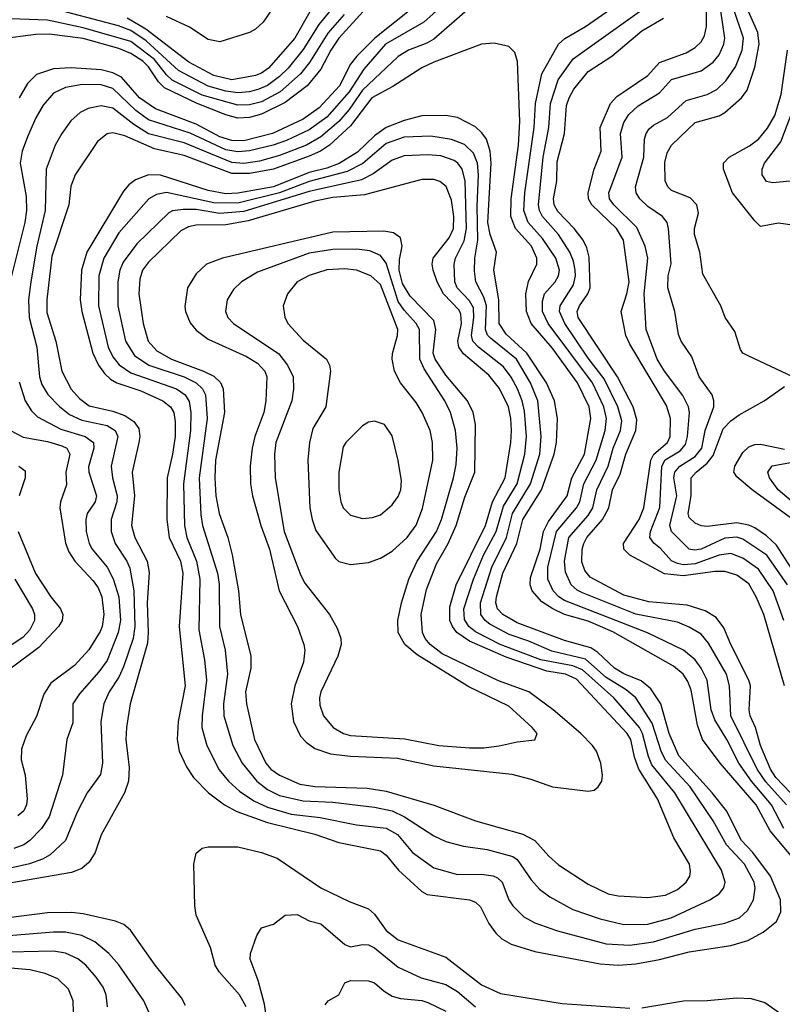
# Model space of a CAD drawing. Header units: inches. Extents: x 1308407 to 1441228, y 959628 to 1036311.
# Tile 311 of 656: x 1361696 to 1364263, y 1005939 to 1009253. Entities that reach past the tile are written whole.
import ezdxf

# ---------------------------------------------------------------- set-up
doc = ezdxf.new("R2010")
doc.units = ezdxf.units.IN
doc.header["$MEASUREMENT"] = 0
doc.layers.add('B3060', color=7, linetype='Continuous')

msp = doc.modelspace()

# ---------------------------------------------------------------- linework, layer by layer
at = {"layer": 'B3060', "color": 5}
for points, elevation in [([(1362922.2, 1009357.8), (1362770.1, 1009190), (1362742.8, 1009150), (1362710, 1009086), (1362663.6, 1009030), (1362590, 1008973.6), (1362510, 1008934.6), (1362470, 1008923.2), (1362430, 1008921.4), (1362390, 1008931.9), (1362293.3, 1008970), (1362183.4, 1009023.4), (1362163, 1009043), (1362130, 1009093.4), (1362110, 1009112.6), (1362070, 1009139.3), (1362030, 1009156.1), (1361910, 1009189), (1361795.6, 1009204.4), (1361750, 1009203.2), (1361630, 1009186.7)], 3480), ([(1362710, 1009345.4), (1362622.4, 1009190), (1362533, 1009090), (1362510, 1009072.7), (1362490, 1009064.3), (1362410, 1009050.5), (1362350, 1009064.2), (1362265.5, 1009110), (1362121, 1009221), (1362057.6, 1009257.6)], 3420), ([(1364268.3, 1006530), (1364227.1, 1006610), (1364159, 1006690), (1364116.3, 1006750), (1364076.4, 1006830), (1364035.6, 1006895.6), (1364024.1, 1006930), (1364009.6, 1007030), (1363990.3, 1007070), (1363970, 1007098.4), (1363930.2, 1007130.2), (1363809.3, 1007189.3), (1363530, 1007297.2), (1363510.3, 1007310), (1363492.1, 1007330), (1363473.5, 1007370), (1363473.7, 1007410), (1363502.7, 1007530), (1363570.3, 1007609.7), (1363581.9, 1007630), (1363594.8, 1007690), (1363636.5, 1007770), (1363666.3, 1007870), (1363670.7, 1007910), (1363662.4, 1007950), (1363623.9, 1008030), (1363474.6, 1008230), (1363456.1, 1008270), (1363455.3, 1008304.7), (1363462.6, 1008330), (1363498.9, 1008370), (1363509.9, 1008390), (1363512.5, 1008410), (1363500.3, 1008450), (1363455.8, 1008515.8), (1363407.9, 1008570), (1363392.9, 1008610), (1363396.3, 1008670), (1363428, 1008890), (1363431.7, 1008970), (1363453.4, 1009070), (1363510.2, 1009169.8), (1363531, 1009189), (1363600.5, 1009230), (1363794.3, 1009365.7)], 3560), ([(1364270.8, 1007010.8), (1364201, 1007250), (1364175.2, 1007310), (1364150, 1007353.9), (1364110, 1007382.7), (1364070, 1007395.7), (1364035.6, 1007395.6), (1363930, 1007381.1), (1363867, 1007387), (1363750, 1007449.9), (1363729.9, 1007470), (1363728.8, 1007490), (1363781.1, 1007570), (1363796.7, 1007610), (1363820.4, 1007770), (1363831, 1007790), (1363876.1, 1007830), (1363885.8, 1007850), (1363887.2, 1007910), (1363873.7, 1007953.7), (1363750, 1008160.2), (1363736.7, 1008190), (1363720.3, 1008270), (1363740.1, 1008330), (1363747.2, 1008370), (1363729, 1008510), (1363705.4, 1008550), (1363622.3, 1008630), (1363610.9, 1008650), (1363609.3, 1008670), (1363629.2, 1008750), (1363652.9, 1008810), (1363649.9, 1008890), (1363684.3, 1008970), (1363706, 1008994), (1363810, 1009064.2), (1363850, 1009108.4), (1363939.5, 1009140.5), (1363970, 1009159.1), (1363990, 1009178.5), (1364001.2, 1009198.8), (1364007.4, 1009230), (1364008.1, 1009370)], 3480), ([(1364276.7, 1006610), (1364207.5, 1006687.5), (1364178.9, 1006730), (1364090.2, 1006910), (1364085.4, 1007010), (1364075.5, 1007050), (1364014.1, 1007154.1), (1363990, 1007184.1), (1363950, 1007208.1), (1363910, 1007224.7), (1363770, 1007251.2), (1363590, 1007323.3), (1363572.2, 1007332.2), (1363552.5, 1007350), (1363533.2, 1007393.2), (1363530.2, 1007430.2), (1363544.8, 1007510), (1363610, 1007584.1), (1363625.7, 1007610), (1363638.4, 1007670), (1363676.9, 1007750), (1363694, 1007810), (1363718.7, 1007870), (1363722.3, 1007902.3), (1363709.2, 1007950), (1363663.5, 1008043.5), (1363610, 1008113.1), (1363531.3, 1008230), (1363512.9, 1008270), (1363515.3, 1008290), (1363559.8, 1008360.2), (1363566.8, 1008390), (1363566.2, 1008410), (1363560.2, 1008440.2), (1363547.9, 1008470), (1363509.2, 1008530), (1363456.3, 1008590), (1363446, 1008610), (1363442.2, 1008630), (1363457.8, 1008790), (1363477.6, 1008890), (1363482.8, 1008970), (1363508.3, 1009050), (1363558.8, 1009121.2), (1363830, 1009314.2)], 3540), ([(1364267.9, 1007230), (1364232, 1007330), (1364183.1, 1007403.1), (1364130, 1007440.6), (1364090, 1007455.7), (1364050, 1007449.9), (1363970, 1007420.9), (1363930, 1007418.2), (1363910, 1007422.4), (1363890, 1007431.7), (1363853.2, 1007473.2), (1363830.8, 1007490.8), (1363817.6, 1007510), (1363819.9, 1007530), (1363850.9, 1007610.9), (1363857, 1007750), (1363869.1, 1007770.9), (1363918.7, 1007801.3), (1363936.7, 1007823.3), (1363944.1, 1007850), (1363950.3, 1007930), (1363947, 1007950), (1363928, 1007988), (1363866.6, 1008070), (1363842.3, 1008110), (1363805, 1008210), (1363798.5, 1008330), (1363809.9, 1008450), (1363801.3, 1008490), (1363773, 1008553), (1363696, 1008630), (1363681.3, 1008650), (1363678.8, 1008670), (1363724.5, 1008790), (1363718.9, 1008870), (1363730, 1008906.4), (1363746, 1008934), (1363777.8, 1008962.2), (1363850, 1009006), (1363890, 1009051), (1363990, 1009080.1), (1364030, 1009109.6), (1364050, 1009134.4), (1364066.2, 1009170), (1364069.3, 1009190), (1364049.2, 1009329.2)], 3460), ([(1363119.1, 1009300.9), (1363055.9, 1009244.1), (1362927, 1009170), (1362854.3, 1009085.7), (1362805, 1009010), (1362730, 1008924.8), (1362670, 1008882.4), (1362593.7, 1008846.3), (1362549.6, 1008830.4), (1362470, 1008810.7), (1362430, 1008807.3), (1362390, 1008814.2), (1362270, 1008870.4), (1362130, 1008915.9), (1362086.5, 1008946.5), (1362010, 1009021.3), (1361970, 1009032.9), (1361906, 1009034), (1361850, 1009024.3), (1361810, 1009005.2), (1361774.8, 1008965.2), (1361750, 1008922.2), (1361721.8, 1008858.2), (1361704.2, 1008810), (1361697.4, 1008770), (1361717.6, 1008657.6), (1361719.2, 1008610), (1361713.1, 1008570), (1361668, 1008390)], 3540), ([(1363219.7, 1009300.3), (1363090, 1009187.5), (1363066.7, 1009173.3), (1363004.7, 1009150), (1362970, 1009128.8), (1362850, 1009015.9), (1362805.5, 1008950), (1362770.1, 1008910), (1362710, 1008858.3), (1362661.6, 1008830), (1362570, 1008795), (1362503.5, 1008776.5), (1362450, 1008768.8), (1362410, 1008772), (1362250, 1008837.6), (1362130, 1008868.6), (1362080.2, 1008900.2), (1362010, 1008955.3), (1361970, 1008963.1), (1361926.2, 1008953.8), (1361899.6, 1008940.5), (1361868, 1008912), (1361837.3, 1008870), (1361815.1, 1008830), (1361784.6, 1008750), (1361781.5, 1008610), (1361754.2, 1008490), (1361733.7, 1008370), (1361725.7, 1008310), (1361727.8, 1008250), (1361754.1, 1008150), (1361762.4, 1008050), (1361770, 1008024.7), (1361790.6, 1007990.6), (1361830, 1007950.1), (1361864.2, 1007924.2), (1361904.9, 1007904.9), (1361990, 1007886.7), (1362017.4, 1007870), (1362026.8, 1007850), (1362004.4, 1007750), (1362007.9, 1007710), (1362023.7, 1007650), (1362023, 1007630), (1362004.4, 1007570), (1362003.8, 1007530), (1362017, 1007490), (1362057.1, 1007430), (1362066.7, 1007406.7), (1362079.9, 1007330), (1362083.3, 1007210), (1362078.1, 1007170), (1362045.1, 1007074.9), (1362030, 1007039.9), (1361996.7, 1006990), (1361978.9, 1006950), (1361968.6, 1006890), (1361974.6, 1006750), (1361967.9, 1006712.1), (1361923.4, 1006650), (1361890, 1006585.6), (1361849.7, 1006490.3), (1361798.1, 1006441.9), (1361773, 1006427), (1361729.2, 1006410.8), (1361670, 1006398.1)], 3560), ([(1363024.2, 1009295.8), (1362891.5, 1009190), (1362830.5, 1009129.5), (1362810, 1009102.4), (1362772.4, 1009030), (1362704.5, 1008955.5), (1362650, 1008918.3), (1362547.1, 1008870), (1362450, 1008844.4), (1362410, 1008846.3), (1362370, 1008858.3), (1362290, 1008901), (1362152.7, 1008952.7), (1362099, 1008990), (1362038.9, 1009058.9), (1362010, 1009073.2), (1361970, 1009083.4), (1361869.4, 1009090.6), (1361810, 1009086.8), (1361752.2, 1009067.8), (1361722.6, 1009037.4), (1361694.6, 1008990)], 3520), ([(1362750, 1009293.7), (1362703.2, 1009236.8), (1362650, 1009152.3), (1362599.6, 1009090), (1362570, 1009061), (1362530, 1009031.2), (1362501, 1009019), (1362470, 1009010), (1362430, 1009005.9), (1362390, 1009011.5), (1362330, 1009029.4), (1362230, 1009082), (1362122, 1009182), (1362070, 1009216.2), (1362028.2, 1009231.8), (1361790, 1009294.9)], 3440), ([(1362547.4, 1009290), (1362515.8, 1009244.2), (1362490, 1009220.4), (1362470, 1009209.5), (1362370, 1009178), (1362330, 1009185.7), (1362267.3, 1009227.3), (1362190, 1009262.9)], 3380), ([(1364280.2, 1007350), (1364210.6, 1007450.6), (1364130, 1007504.1), (1364110, 1007510.7), (1364070, 1007507.9), (1363990, 1007470.9), (1363967.2, 1007467.2), (1363950, 1007470.9), (1363889.9, 1007530), (1363884.5, 1007550), (1363908.4, 1007650), (1363897.9, 1007710), (1363900.9, 1007730), (1363917.6, 1007750), (1363970, 1007782.1), (1363991.6, 1007810), (1364003.9, 1007870), (1364032.4, 1007950), (1364033, 1007970), (1364027, 1007990), (1363983.2, 1008050), (1363958, 1008118), (1363922.9, 1008170), (1363913.3, 1008193.3), (1363901.6, 1008270), (1363878.1, 1008350), (1363878.8, 1008390), (1363888.9, 1008431.1), (1363880.4, 1008550), (1363875, 1008570), (1363859.8, 1008590), (1363810, 1008623.6), (1363782.9, 1008650), (1363770.9, 1008670), (1363769.4, 1008690), (1363796.5, 1008790), (1363799, 1008850), (1363804.3, 1008870), (1363815.1, 1008884.9), (1363830, 1008897.7), (1363877.1, 1008922.9), (1363939, 1008981), (1364010, 1009001.3), (1364042.4, 1009017.6), (1364073.4, 1009046.6), (1364105.6, 1009094.4), (1364127.4, 1009150), (1364131.9, 1009190), (1364098.2, 1009290)], 3440), ([(1364298, 1008050), (1364150, 1008119.8), (1364130.7, 1008130.7), (1364122.3, 1008142.3), (1364103.5, 1008203.5), (1364070.8, 1008250), (1364055.8, 1008290), (1363995.8, 1008395.8), (1363985.6, 1008470), (1363967, 1008530), (1363967.4, 1008550), (1363981.1, 1008601.1), (1363975.8, 1008630), (1363952.7, 1008652.7), (1363890, 1008677.9), (1363877.2, 1008690), (1363868.2, 1008710), (1363867.6, 1008772.4), (1363875.8, 1008804.2), (1363890.4, 1008830), (1363970, 1008906.1), (1364050, 1008928.9), (1364070, 1008940.1), (1364125.2, 1008990), (1364144.4, 1009015.6), (1364170, 1009092.4), (1364184.7, 1009170), (1364180.5, 1009210), (1364144.8, 1009290)], 3420), ([(1362788.3, 1009270), (1362733, 1009207), (1362671.9, 1009108.1), (1362641.4, 1009070), (1362573.3, 1009010), (1362510, 1008976.4), (1362470, 1008965.6), (1362430, 1008964.6), (1362310, 1008999.1), (1362209.1, 1009049.1), (1362190, 1009066.9), (1362150, 1009118.7), (1362070, 1009179.5), (1361910, 1009224.9), (1361790, 1009251.2), (1361602.3, 1009257.7)], 3460), ([(1364290.6, 1006650.6), (1364241.7, 1006701.7), (1364223.1, 1006730), (1364189.2, 1006810), (1364173, 1006870), (1364155.3, 1006910), (1364151.5, 1006930), (1364155.5, 1007010), (1364150.6, 1007030), (1364089.3, 1007150), (1364066, 1007206), (1364040.3, 1007240.3), (1364002.9, 1007262.9), (1363942.5, 1007282.5), (1363813.5, 1007293.5), (1363730, 1007315.2), (1363616.5, 1007376.5), (1363598.1, 1007398.1), (1363588.2, 1007428.2), (1363589.4, 1007470), (1363594.6, 1007490), (1363605.5, 1007510), (1363658.1, 1007570), (1363679, 1007610), (1363691.9, 1007670), (1363716.9, 1007723.1), (1363735.9, 1007790), (1363770.5, 1007870), (1363773.7, 1007906.3), (1363760.5, 1007950), (1363707.8, 1008050), (1363575.4, 1008250), (1363572.8, 1008270), (1363580.1, 1008290), (1363608.9, 1008330), (1363616.2, 1008350), (1363612.9, 1008452.9), (1363605.1, 1008485.1), (1363592.2, 1008510), (1363562.6, 1008550), (1363507, 1008607), (1363494.9, 1008630), (1363492.5, 1008650), (1363503.7, 1008710), (1363505.5, 1008774.5), (1363529.4, 1008870), (1363536.5, 1008963.5), (1363545.1, 1008990), (1363561.3, 1009018.7), (1363610, 1009078.1), (1363688.8, 1009130), (1363790, 1009214.9), (1363862.8, 1009257.2)], 3520), ([(1364316.8, 1006410), (1364221.9, 1006521.9), (1364174.5, 1006610), (1364053.6, 1006750), (1363994.5, 1006830), (1363977.7, 1006877.7), (1363956, 1006996), (1363945.2, 1007025.2), (1363929.1, 1007050), (1363896.6, 1007076.6), (1363692.1, 1007192.1), (1363610, 1007227.8), (1363530, 1007250.4), (1363490.8, 1007270), (1363453.4, 1007293.4), (1363421.4, 1007330), (1363414.6, 1007350), (1363415.1, 1007375.1), (1363447.7, 1007470), (1363459.3, 1007530), (1363476.4, 1007563.6), (1363539.2, 1007650), (1363554.2, 1007710), (1363596.8, 1007790), (1363618.6, 1007910), (1363613.1, 1007950), (1363573.1, 1008030), (1363488, 1008148), (1363417.8, 1008230), (1363402, 1008270), (1363399.4, 1008330), (1363409, 1008371), (1363436.7, 1008430), (1363436.6, 1008450), (1363418.9, 1008490), (1363365.1, 1008550), (1363349.3, 1008590), (1363350.6, 1008650), (1363374.8, 1008830), (1363379.3, 1008910), (1363372, 1009112), (1363362.4, 1009142.4), (1363342.9, 1009162.9), (1363293.2, 1009173.2), (1363250, 1009170.6), (1363090, 1009109.9), (1363050, 1009090.3), (1362952.2, 1009027.8), (1362881.3, 1008990), (1362810, 1008895.8), (1362738.7, 1008830), (1362708.1, 1008810), (1362670, 1008793.1), (1362550.7, 1008750), (1362470, 1008735), (1362410, 1008735.2), (1362250, 1008795.5), (1362150, 1008818.2), (1362050, 1008861.4), (1362010, 1008871.3), (1361990, 1008868.6), (1361957.5, 1008842.5), (1361882.2, 1008730), (1361868.2, 1008691.8), (1361860.9, 1008630), (1361803.8, 1008456.2), (1361786.9, 1008310), (1361787.1, 1008267.1), (1361817.2, 1008170), (1361837.7, 1008070), (1361869.1, 1008009.1), (1361897.3, 1007977.3), (1361930, 1007953.4), (1362010, 1007934.7), (1362050, 1007920.2), (1362080.5, 1007900.5), (1362096.9, 1007876.9), (1362100.2, 1007850), (1362097.4, 1007830), (1362074.1, 1007730), (1362082.5, 1007650), (1362072.7, 1007550), (1362083.3, 1007510), (1362124.9, 1007430), (1362132.2, 1007392.2), (1362125.4, 1007290), (1362128.7, 1007190), (1362125.7, 1007154.3), (1362068.3, 1006950), (1362055, 1006870), (1362053.3, 1006830), (1362064.2, 1006735.8), (1362062.1, 1006690), (1362048.9, 1006650), (1361970.6, 1006509.4), (1361950.4, 1006449.6), (1361930, 1006416.8), (1361904.8, 1006395.2), (1361870, 1006382.4), (1361630, 1006340.1)], 3580), ([(1364290, 1008562), (1364250, 1008567.4), (1364190, 1008556.8), (1364170, 1008575.8), (1364095.9, 1008670), (1364065.1, 1008750), (1364065.2, 1008770), (1364083.7, 1008790), (1364152.4, 1008827.6), (1364183.4, 1008850), (1364212.7, 1008887.3), (1364237.5, 1008930), (1364259.4, 1009000.6), (1364281, 1009150)], 3380), ([(1364290, 1008709.4), (1364230, 1008703), (1364210, 1008707.6), (1364195.5, 1008730), (1364195.3, 1008750), (1364203.2, 1008770), (1364258.1, 1008841.9), (1364291.8, 1008930)], 3360), ([(1361694, 1008034), (1361714.6, 1007970), (1361735.6, 1007935.6), (1361755.4, 1007915.4), (1361834.5, 1007874.5), (1361916.8, 1007850), (1361943.9, 1007830), (1361945.9, 1007810), (1361927.3, 1007747.3), (1361928.4, 1007730), (1361954.8, 1007650), (1361950.6, 1007630), (1361923.3, 1007590), (1361919.1, 1007570), (1361920.3, 1007530), (1361929.7, 1007490), (1361939.6, 1007470), (1361990, 1007409.5), (1362010.7, 1007370.7), (1362029.8, 1007310), (1362035.1, 1007230), (1362027.6, 1007190), (1361990, 1007095.9), (1361962.6, 1007057.4), (1361896.9, 1006983.1), (1361875.4, 1006950), (1361874.4, 1006885.6), (1361855.1, 1006830), (1361839.8, 1006710), (1361794.8, 1006570), (1361769.2, 1006530.8), (1361730.1, 1006489.9), (1361710, 1006475.7), (1361676.7, 1006463.3)], 3540), ([(1364314.5, 1007374.5), (1364244, 1007484), (1364210, 1007515), (1364170, 1007542.1), (1364150, 1007551.1), (1364110, 1007559.3), (1364010, 1007547), (1363990, 1007549.5), (1363970, 1007557.7), (1363950, 1007577.1), (1363945.7, 1007590), (1363955.9, 1007650), (1363956.1, 1007710), (1363973.3, 1007730), (1364010, 1007759.8), (1364030, 1007785.4), (1364064.3, 1007875.7), (1364090, 1007902.3), (1364117.9, 1007922.1), (1364201.5, 1007970), (1364270, 1008018)], 3420), ([(1361665.3, 1007870), (1361707.2, 1007847.2), (1361790, 1007832.5), (1361837.9, 1007817.9), (1361854.7, 1007810), (1361864.9, 1007790), (1361851.7, 1007730), (1361853.3, 1007686.7), (1361833.4, 1007630), (1361831.1, 1007610), (1361850.4, 1007490.4), (1361861.6, 1007461.6), (1361881.1, 1007430), (1361943.8, 1007363.8), (1361960.2, 1007340.2), (1361972.7, 1007310), (1361979.1, 1007250), (1361973.6, 1007210), (1361966.9, 1007193.1), (1361928.9, 1007131.1), (1361880.8, 1007079.2), (1361800.8, 1007019.2), (1361777.1, 1006982.9), (1361752.5, 1006907.5), (1361717.7, 1006842.3), (1361702.5, 1006797.5), (1361701.1, 1006761.1), (1361714.2, 1006710), (1361721.7, 1006630), (1361719.3, 1006610), (1361710.1, 1006590), (1361690, 1006573.3)], 3520), ([(1364293.7, 1007573.7), (1364161.1, 1007670), (1364110, 1007714.2), (1364099.6, 1007730), (1364102.9, 1007750), (1364130, 1007795.8), (1364150, 1007814.7), (1364170, 1007822.9), (1364190, 1007824.3), (1364270, 1007807.6)], 3380), ([(1361692.8, 1007750), (1361714.1, 1007734.1), (1361714.1, 1007710), (1361694.5, 1007650)], 3480), ([(1364336.6, 1007596.6), (1364248.8, 1007670), (1364220.1, 1007710), (1364214.5, 1007730), (1364229.1, 1007750.9), (1364310, 1007765.6)], 3360), ([(1361690.7, 1007530), (1361748.8, 1007388.8), (1361800.3, 1007310), (1361833.3, 1007270), (1361841.2, 1007250), (1361838.9, 1007230), (1361826.6, 1007210), (1361760.5, 1007139.5), (1361667.7, 1007070)], 3480), ([(1361680.1, 1007370), (1361739.2, 1007270), (1361746.3, 1007250), (1361746.3, 1007230), (1361730, 1007199.5), (1361706.8, 1007173.2), (1361610, 1007110.8)], 3460), ([(1362458.6, 1005930), (1362436.3, 1005970), (1362367.4, 1006047.4), (1362354.2, 1006070), (1362338, 1006130), (1362290, 1006238), (1362285.1, 1006270), (1362282.4, 1006410), (1362290, 1006446.7), (1362310, 1006464.3), (1362330, 1006468.4), (1362430, 1006468.3), (1362510.4, 1006450), (1362563.2, 1006430), (1362710, 1006330.6), (1362804.7, 1006284.7), (1362870, 1006260.1), (1362890, 1006241.8), (1362930, 1006186.9), (1362970, 1006155.3), (1363130, 1006097), (1363250, 1006004.2), (1363314.5, 1005974.5), (1363521.7, 1005941.7), (1363750, 1005925.5)], 3580), ([(1362254.2, 1005934.2), (1362240.6, 1005960.6), (1362152.5, 1006070), (1362068.6, 1006188.6), (1362046.7, 1006206.7), (1362018.1, 1006218.1), (1361910, 1006243), (1361870, 1006247.5), (1361790, 1006246), (1361570, 1006218.2)], 3620), ([(1362530.5, 1005870), (1362519.5, 1005939.5), (1362498.9, 1006018.9), (1362471.8, 1006090), (1362473.3, 1006110), (1362494.3, 1006170), (1362510, 1006195.8), (1362550, 1006208.4), (1362590, 1006238), (1362630, 1006241.3), (1362670, 1006219.6), (1362710, 1006209.1), (1362790, 1006139.4), (1362810, 1006131.8), (1362850, 1006139.5), (1362870, 1006138.3), (1362890, 1006128.7), (1362970, 1006063.8), (1363047.9, 1006027.9), (1363130, 1006005.5), (1363170, 1005981.3), (1363230.1, 1005930)], 3560), ([(1362132, 1005910), (1362114.3, 1005950), (1362030, 1006071.4), (1361995.6, 1006110), (1361948.7, 1006148.7), (1361905.1, 1006170), (1361850, 1006180.9), (1361810, 1006181.3), (1361590, 1006163), (1361330, 1006185.4), (1361290, 1006182.5), (1361226.5, 1006166.5), (1361110, 1006148.1), (1361050, 1006131.4), (1361010, 1006109.5), (1360956.2, 1006063.8), (1360930, 1006047.3), (1360801.7, 1005978.3), (1360730, 1005952.4), (1360350, 1005924.6)], 3640), ([(1361991, 1005930), (1361987.6, 1005970), (1361976.5, 1005996.5), (1361953.1, 1006030), (1361918.2, 1006070), (1361891.9, 1006091.9), (1361850.2, 1006110.2), (1361810, 1006117.3), (1361607.6, 1006112.4), (1361530, 1006117), (1361330, 1006143.4), (1361296.6, 1006143.4), (1361210, 1006117.6), (1361090, 1006094.8), (1361050, 1006081.6), (1360971.6, 1006028.4), (1360818.4, 1005941.6), (1360770, 1005920.6)], 3660), ([(1361877.5, 1005910), (1361876.5, 1005950), (1361860.6, 1005990), (1361824.8, 1006024.8), (1361782.2, 1006042.2), (1361730, 1006054.5), (1361470, 1006077.2), (1361390, 1006096.4), (1361323.1, 1006096.9), (1361145.7, 1006054.3), (1361050, 1006023.6), (1360822.9, 1005897.1)], 3680), ([(1362723.7, 1005936.3), (1362734.5, 1005950), (1362769.8, 1005970.2), (1362790, 1006011.1), (1362810, 1006018.8), (1362870, 1006018), (1362890, 1006010.8), (1362922.6, 1005982.6), (1362950, 1005965.8), (1362977.8, 1005957.8), (1363050, 1005950.8), (1363070, 1005945), (1363130, 1005915.1)], 3540), ([(1363790, 1005926.8), (1363930, 1005950.5), (1364010, 1005951.4), (1364110, 1005959.9), (1364157.7, 1005957.7), (1364204.3, 1005944.3), (1364298.8, 1005878.8)], 3580)]:
    msp.add_lwpolyline(points, dxfattribs=dict(at, elevation=elevation))
for points, elevation in [([(1363130, 1008930.3), (1363050, 1008928.9), (1362990, 1008913.8), (1362930, 1008889.4), (1362890, 1008861.5), (1362833.2, 1008806.8), (1362771.4, 1008768.6), (1362730, 1008752.3), (1362670, 1008737.8), (1362550, 1008689.5), (1362430, 1008668.6), (1362390, 1008666.7), (1362330, 1008678.1), (1362170, 1008729.2), (1362130, 1008729.9), (1362086.2, 1008713.8), (1362063.2, 1008696.8), (1362045.1, 1008674.9), (1361922.3, 1008470), (1361903.9, 1008410), (1361899.3, 1008310), (1361905.6, 1008270), (1361941.9, 1008130), (1361961.8, 1008090), (1361982, 1008062), (1362002.2, 1008042.2), (1362022.6, 1008030), (1362103.6, 1008003.6), (1362177.8, 1007970), (1362203.1, 1007950), (1362214.3, 1007930), (1362219, 1007899), (1362218.8, 1007850), (1362210.3, 1007789.7), (1362191.9, 1007710), (1362191.3, 1007570), (1362198.8, 1007510), (1362236.8, 1007430), (1362244.6, 1007390), (1362233.3, 1007210), (1362252.7, 1007010), (1362229.3, 1006890), (1362226.1, 1006830), (1362232.5, 1006790), (1362257.4, 1006737.4), (1362281.6, 1006701.6), (1362331.9, 1006650), (1362385.3, 1006610), (1362427.4, 1006587.4), (1362530.2, 1006550), (1362690, 1006511.6), (1362770, 1006482.8), (1362910, 1006455.5), (1362930, 1006440.1), (1362971.3, 1006390), (1363050, 1006318.2), (1363067.8, 1006307.8), (1363210, 1006290.5), (1363230, 1006282.8), (1363246.7, 1006266.7), (1363274.7, 1006210), (1363298.2, 1006178.2), (1363319.2, 1006159.2), (1363350, 1006140.8), (1363430, 1006116.3), (1363650, 1006075), (1363710, 1006069.7), (1363770, 1006074.7), (1363849.7, 1006089.7), (1363950, 1006115.4), (1364090, 1006136.9), (1364146.7, 1006153.3), (1364198.6, 1006181.4), (1364243.2, 1006216.8), (1364257.8, 1006250), (1364257.3, 1006290), (1364223.4, 1006370), (1364163.7, 1006450), (1364125.2, 1006490), (1364074.8, 1006590), (1364026.6, 1006650), (1363914.3, 1006774.3), (1363882, 1006850), (1363853.9, 1006950), (1363820.8, 1007000.8), (1363787.5, 1007027.5), (1363730, 1007051.4), (1363698.7, 1007070), (1363642.5, 1007122.5), (1363618.7, 1007138.7), (1363530, 1007162.9), (1363370, 1007222.7), (1363322.4, 1007250), (1363304.3, 1007270), (1363299.1, 1007290), (1363300.6, 1007310), (1363322.8, 1007390), (1363369.5, 1007490), (1363389.8, 1007570.2), (1363452.2, 1007670), (1363494.9, 1007790), (1363503.1, 1007830), (1363505.8, 1007910), (1363496.6, 1007970), (1363469.4, 1008030), (1363403.4, 1008130), (1363333.9, 1008193.9), (1363309.5, 1008230), (1363309, 1008310), (1363291.5, 1008410), (1363300.5, 1008470), (1363279.4, 1008530), (1363271.8, 1008570), (1363283.1, 1008770), (1363279.9, 1008810), (1363267.5, 1008850), (1363252.1, 1008872.1), (1363230, 1008892.5), (1363170, 1008923.1)], 3620), ([(1363080.2, 1008860.2), (1362990, 1008857.4), (1362930, 1008836.3), (1362851.1, 1008768.9), (1362798, 1008742), (1362670, 1008707.9), (1362570, 1008670.1), (1362430, 1008635.2), (1362350, 1008636.7), (1362190, 1008670.9), (1362156.3, 1008663.7), (1362130.4, 1008649.6), (1362030, 1008535.7), (1361979, 1008450), (1361962.6, 1008390), (1361961.3, 1008290), (1361993.8, 1008150), (1362010, 1008117.3), (1362030.5, 1008090.5), (1362070, 1008064.1), (1362224.2, 1008010), (1362252.9, 1007990), (1362267, 1007967), (1362272.2, 1007930), (1362271.3, 1007870), (1362247.6, 1007690), (1362250.6, 1007550), (1362258.4, 1007510), (1362290.9, 1007430), (1362302.7, 1007370), (1362299.4, 1007199.4), (1362318.3, 1007098.3), (1362325.2, 1007030), (1362309.7, 1006910), (1362309.6, 1006870), (1362325.7, 1006810), (1362367.9, 1006727.9), (1362398.3, 1006690), (1362435.6, 1006655.6), (1362483.8, 1006623.8), (1362530, 1006601.9), (1362610, 1006578.8), (1362707.5, 1006567.5), (1362830, 1006542.7), (1362930, 1006531.1), (1362967.4, 1006510), (1363017.9, 1006450), (1363090, 1006397.9), (1363170, 1006375.2), (1363250, 1006376.9), (1363290, 1006371), (1363304.6, 1006364.6), (1363319.6, 1006350), (1363342.2, 1006290), (1363356.4, 1006270), (1363393.3, 1006233.3), (1363430, 1006212.3), (1363506.2, 1006186.2), (1363670, 1006142.1), (1363750, 1006137.3), (1363830, 1006149.2), (1363970, 1006191.9), (1364070, 1006211.8), (1364119.4, 1006230), (1364146.2, 1006253.8), (1364165.5, 1006290), (1364171.1, 1006328.9), (1364167.8, 1006350), (1364135.2, 1006410), (1364075.1, 1006475.1), (1364030, 1006556), (1363953.1, 1006670), (1363870, 1006759.7), (1363855.4, 1006790), (1363824.4, 1006884.4), (1363769.5, 1006970), (1363737.3, 1006997.3), (1363670, 1007039), (1363600.3, 1007100.3), (1363487.3, 1007127.3), (1363410, 1007160.8), (1363343.6, 1007183.6), (1363278.4, 1007218.4), (1363262.7, 1007230), (1363248.3, 1007250), (1363246.7, 1007290), (1363285.4, 1007410), (1363334.4, 1007510), (1363354.8, 1007590), (1363415.3, 1007690), (1363447.1, 1007790), (1363451.2, 1007850), (1363439.8, 1007970), (1363415.1, 1008030), (1363367.8, 1008110), (1363280.7, 1008180.7), (1363271, 1008191), (1363263.4, 1008210), (1363267.3, 1008290), (1363258.7, 1008318.7), (1363231.3, 1008370), (1363226.4, 1008406.4), (1363228.4, 1008450), (1363238.5, 1008510), (1363235.5, 1008624.5), (1363240.1, 1008730), (1363237, 1008770), (1363223.5, 1008803.5), (1363193, 1008833), (1363150, 1008849.6)], 3640), ([(1363070, 1008797.8), (1362990, 1008794), (1362950, 1008779.5), (1362886.1, 1008733.9), (1362846.4, 1008713.6), (1362670, 1008674.7), (1362450, 1008607), (1362370, 1008600.1), (1362290, 1008613.3), (1362246, 1008614), (1362210.3, 1008609.7), (1362197.6, 1008602.4), (1362090, 1008497.7), (1362043.8, 1008436.2), (1362033.1, 1008410), (1362026, 1008370), (1362026.6, 1008290), (1362052.6, 1008170), (1362082.7, 1008122.7), (1362130.8, 1008090), (1362249.9, 1008050.1), (1362290, 1008030.3), (1362311.8, 1008010), (1362321.1, 1007990), (1362326.7, 1007910), (1362300.3, 1007710), (1362305.7, 1007585.7), (1362311.1, 1007550), (1362361.6, 1007390), (1362367.9, 1007352.1), (1362368.3, 1007210), (1362387.9, 1007130), (1362396, 1007050), (1362382.4, 1006950), (1362383.6, 1006910), (1362413.4, 1006810), (1362444.6, 1006750), (1362494.3, 1006690), (1362530, 1006661.9), (1362570, 1006640.9), (1362650, 1006623.4), (1362750, 1006619.1), (1362890, 1006602.4), (1362950, 1006589.4), (1362991.4, 1006570), (1363090, 1006505.7), (1363130, 1006486.9), (1363190, 1006470.6), (1363270, 1006459.3), (1363355.9, 1006435.9), (1363370, 1006426), (1363417.5, 1006357.5), (1363445.6, 1006325.6), (1363480, 1006300), (1363557.8, 1006257.8), (1363650, 1006226.4), (1363730, 1006207.2), (1363810, 1006207.9), (1363889, 1006230), (1364018.8, 1006290), (1364050.8, 1006310), (1364065.8, 1006330), (1364070.6, 1006350), (1364057.8, 1006390), (1363901.5, 1006650), (1363824, 1006744), (1363812.2, 1006772.2), (1363792.7, 1006850), (1363782, 1006870), (1363696.4, 1006970), (1363590, 1007063.9), (1363557.4, 1007077.4), (1363450, 1007098.2), (1363312.8, 1007150), (1363230, 1007192.4), (1363207.8, 1007210), (1363193.8, 1007233.8), (1363191.5, 1007270), (1363223, 1007370), (1363257.1, 1007450), (1363300.2, 1007530), (1363324.7, 1007615.3), (1363370.2, 1007690), (1363396.2, 1007790), (1363401.5, 1007850), (1363395.2, 1007935.2), (1363387.4, 1007970), (1363371.6, 1008010), (1363350, 1008049.9), (1363324.5, 1008084.5), (1363239.9, 1008150), (1363221.7, 1008170), (1363216.6, 1008190), (1363225.2, 1008250), (1363223, 1008283), (1363210, 1008305.8), (1363168.9, 1008350), (1363160.8, 1008370), (1363158.4, 1008430), (1363163.1, 1008450), (1363191.8, 1008508.2), (1363199.9, 1008550), (1363195.6, 1008710), (1363185.8, 1008750), (1363170.8, 1008770), (1363158.3, 1008778.3), (1363114.1, 1008794.1)], 3660), ([(1363090, 1008714.8), (1363050, 1008714.4), (1362857.2, 1008662.8), (1362750, 1008653.9), (1362690, 1008641.8), (1362464.9, 1008575.1), (1362390, 1008562.6), (1362290, 1008561.3), (1362264.5, 1008555.5), (1362238.3, 1008541.7), (1362130, 1008436.4), (1362109.7, 1008410), (1362100.8, 1008379.2), (1362097.4, 1008330), (1362111.6, 1008230), (1362128.9, 1008170), (1362157.8, 1008137.8), (1362207, 1008110), (1362314.5, 1008070), (1362350, 1008052.5), (1362371.4, 1008031.4), (1362380.9, 1008010), (1362385.1, 1007930), (1362355.5, 1007770), (1362352.5, 1007710), (1362355.7, 1007650), (1362367.9, 1007590), (1362396.7, 1007510), (1362411.4, 1007451.4), (1362432.1, 1007330), (1362439, 1007250), (1362473.6, 1007110), (1362474.4, 1007070), (1362456.3, 1006990), (1362459.2, 1006950), (1362486, 1006830), (1362524.2, 1006750), (1362541.3, 1006730), (1362570, 1006709.3), (1362639.4, 1006679.4), (1362690, 1006671.6), (1362865.8, 1006665.8), (1362930, 1006656.3), (1363090, 1006608.8), (1363230, 1006556.3), (1363390, 1006511), (1363430.1, 1006490), (1363477.1, 1006437.1), (1363510, 1006407.5), (1363610, 1006343), (1363677, 1006310), (1363710, 1006303.6), (1363810, 1006298.1), (1363870, 1006306.4), (1363910, 1006324.4), (1363939.9, 1006350), (1363951.6, 1006370), (1363954.5, 1006385.5), (1363950.9, 1006410), (1363898.4, 1006498.4), (1363842.4, 1006630), (1363780.6, 1006730), (1363765.7, 1006770), (1363753.4, 1006830), (1363740.7, 1006850), (1363570, 1007032.7), (1363533.2, 1007050), (1363470, 1007059.6), (1363333.2, 1007106.8), (1363210, 1007160.4), (1363167.5, 1007190), (1363152.3, 1007210), (1363144.3, 1007230), (1363143.6, 1007276.4), (1363165.4, 1007350), (1363263.7, 1007550), (1363287.3, 1007630), (1363329.7, 1007710), (1363349.4, 1007830), (1363351.7, 1007870), (1363349.7, 1007910), (1363341.1, 1007950), (1363310.8, 1008010.8), (1363275.6, 1008055.6), (1363190, 1008128), (1363173.8, 1008150), (1363170.9, 1008170), (1363183.4, 1008230), (1363181.4, 1008261.4), (1363175, 1008275), (1363123.1, 1008330), (1363101.6, 1008370), (1363088.1, 1008410), (1363084.6, 1008430), (1363087.9, 1008450), (1363141.8, 1008518.2), (1363156.3, 1008550), (1363157, 1008590), (1363150, 1008645.1), (1363131.6, 1008691.6), (1363110, 1008708.3)], 3680), ([(1362921.3, 1008541.3), (1362750, 1008537.7), (1362378.7, 1008450), (1362325, 1008430), (1362290, 1008396.8), (1362260.7, 1008350), (1362252.4, 1008287.6), (1362254.1, 1008270), (1362270, 1008232.1), (1362290, 1008207.1), (1362330, 1008177.1), (1362459.2, 1008119.2), (1362496.3, 1008096.3), (1362520.8, 1008070), (1362527.5, 1008050), (1362524.6, 1007970), (1362517.6, 1007930), (1362487.5, 1007850), (1362478.3, 1007810), (1362472.2, 1007750), (1362472.8, 1007690), (1362479.1, 1007650), (1362507.4, 1007550), (1362537.4, 1007470), (1362569.4, 1007330), (1362631.2, 1007210), (1362652.4, 1007150), (1362655.3, 1007130), (1362651.2, 1007090), (1362621.7, 1007010), (1362609.3, 1006950), (1362618.2, 1006890), (1362641.5, 1006841.5), (1362660.7, 1006820.7), (1362690, 1006799.2), (1362741.9, 1006781.9), (1362810, 1006774.1), (1362967.2, 1006767.2), (1363090, 1006741.6), (1363352.9, 1006712.9), (1363416.8, 1006696.8), (1363490, 1006670.1), (1363610, 1006655.8), (1363630, 1006659), (1363643.5, 1006670), (1363655, 1006690), (1363658, 1006710), (1363652.5, 1006750), (1363637.2, 1006790), (1363624.5, 1006810), (1363584.3, 1006850), (1363491.4, 1006930), (1363409.9, 1006990), (1363307.7, 1007027.7), (1363118.3, 1007118.3), (1363077.5, 1007150), (1363061.2, 1007170), (1363052.2, 1007190), (1363047.9, 1007250), (1363065.7, 1007334.3), (1363099.3, 1007420.7), (1363138.6, 1007490), (1363165.7, 1007550), (1363194.3, 1007645.7), (1363227.9, 1007730), (1363230.6, 1007890), (1363222.1, 1007930), (1363202.8, 1007970), (1363130, 1008056), (1363094.7, 1008110), (1363088.2, 1008130), (1363096.7, 1008210), (1363090, 1008239.6), (1363010, 1008322), (1362984.9, 1008364.9), (1362972.8, 1008410), (1362974.3, 1008445.7), (1362983.2, 1008490), (1362978, 1008518), (1362954.8, 1008534.8)], 3720), ([(1362830, 1008480.1), (1362750, 1008479.1), (1362670, 1008467.3), (1362497, 1008403), (1362442.4, 1008370), (1362415.6, 1008344.4), (1362394.5, 1008310), (1362388.5, 1008270), (1362396.9, 1008250), (1362415.5, 1008230), (1362568.4, 1008128.4), (1362597.9, 1008090), (1362616.1, 1008050), (1362618, 1008010), (1362612.1, 1007970), (1362558.2, 1007830), (1362553.6, 1007790), (1362555.8, 1007710), (1362586.5, 1007530), (1362641.8, 1007381.8), (1362655.7, 1007355.7), (1362739.2, 1007250), (1362764.1, 1007204.1), (1362776.9, 1007170), (1362777.7, 1007150), (1362767, 1007110), (1362709.6, 1006990), (1362704.7, 1006970), (1362705.8, 1006945.8), (1362718.2, 1006910), (1362751.1, 1006870), (1362786.3, 1006850), (1362810, 1006843.7), (1362992.5, 1006832.5), (1363107.3, 1006810), (1363210, 1006802.2), (1363258.1, 1006801.9), (1363310, 1006809), (1363370, 1006822.3), (1363430, 1006829.1), (1363437.6, 1006850), (1363421.3, 1006870), (1363342.3, 1006942.3), (1363207.5, 1007007.5), (1363034.3, 1007114.3), (1362992.7, 1007150), (1362970.5, 1007190), (1362969.1, 1007230), (1362981.6, 1007290), (1363005.6, 1007370), (1363034.1, 1007430), (1363099.1, 1007530), (1363115.7, 1007570), (1363156.3, 1007710), (1363165.1, 1007754.9), (1363168.9, 1007810), (1363163.3, 1007870), (1363146, 1007930), (1363126.7, 1007970), (1363057.3, 1008077.3), (1363042.7, 1008110), (1363041.4, 1008210), (1363031, 1008230), (1362990, 1008274.6), (1362970, 1008304.4), (1362930, 1008432.6), (1362910, 1008458.9), (1362874.5, 1008474.5)], 3740), ([(1362790, 1008413.5), (1362730, 1008410.3), (1362670, 1008391.9), (1362630.1, 1008369.9), (1362597.1, 1008330), (1362583.2, 1008290), (1362588.2, 1008251.8), (1362599.1, 1008230), (1362650, 1008174.4), (1362728.4, 1008110), (1362738.6, 1008090), (1362742.3, 1008070), (1362726.4, 1007950), (1362683.2, 1007876.8), (1362671.1, 1007830), (1362666.1, 1007770), (1362673.1, 1007610), (1362680.1, 1007570), (1362692.8, 1007532.8), (1362758.5, 1007438.5), (1362770, 1007428.6), (1362810, 1007418.4), (1362870, 1007426), (1362910, 1007440.5), (1362950, 1007463.5), (1362999.9, 1007510), (1363030, 1007551.1), (1363052.4, 1007607.6), (1363086.4, 1007770), (1363085.9, 1007830), (1363077.5, 1007870), (1363050.9, 1007930.9), (1363030, 1007964.2), (1362977.3, 1008030), (1362957.7, 1008070), (1362949.8, 1008110), (1362951.1, 1008128.9), (1362968, 1008190), (1362968.8, 1008210), (1362910, 1008361.3), (1362877.5, 1008390), (1362830, 1008409.5)], 3760), ([(1362890, 1007900.9), (1362870, 1007898), (1362850, 1007885.7), (1362793.8, 1007830), (1362784.6, 1007815.4), (1362770.1, 1007730), (1362770.1, 1007670), (1362776.6, 1007630), (1362784.6, 1007610), (1362810, 1007584.5), (1362850, 1007573.2), (1362883.3, 1007576.7), (1362910, 1007586.4), (1362950, 1007620.2), (1362970, 1007648.1), (1362978.5, 1007670), (1362980.8, 1007700.8), (1362970, 1007769.2), (1362950, 1007852), (1362923.6, 1007890)], 3780)]:
    msp.add_lwpolyline(points, close=True, dxfattribs=dict(at, elevation=elevation))

doc.saveas('drawing.dxf')
